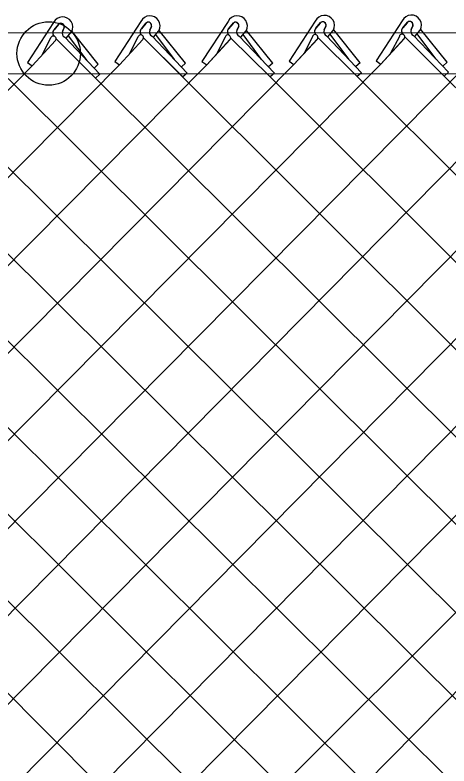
# Model space of a CAD drawing. Extents: x 0 to 2.85, y -0.1 to 1.83.
# Drawn here: x 1.9503 to 1.9903, y 0.8575 to 0.9269 of the extents above; entities that cross this region are included whole.
import ezdxf

# ---------------------------------------------------------------- set-up
doc = ezdxf.new("R2010")
doc.units = 0
doc.layers.add('sb_Chainlink Fence', color=7, linetype='Continuous')
doc.layers.add('sb_Existing Structural Steel', color=7, linetype='Continuous')

msp = doc.modelspace()

# ---------------------------------------------------------------- linework, layer by layer
at = {"layer": 'sb_Chainlink Fence'}
for p, q in [((1.9538112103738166, 0.9262458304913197), (1.951393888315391, 0.9225443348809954)), ((1.953862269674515, 0.9255773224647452), (1.9543046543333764, 0.9261066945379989)), ((1.9542637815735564, 0.9260631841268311), (1.953862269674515, 0.9255773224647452)), ((1.9618732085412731, 0.9263472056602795), (1.9594558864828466, 0.9226457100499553)), ((1.9619242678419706, 0.925678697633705), (1.962366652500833, 0.9262080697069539)), ((1.9623257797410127, 0.9261645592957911), (1.9619242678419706, 0.925678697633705)), ((1.9628493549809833, 0.9258817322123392), (1.962687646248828, 0.9255265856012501)), ((1.9626881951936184, 0.9255391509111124), (1.9628490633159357, 0.9258736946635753)), ((1.9699300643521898, 0.926344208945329), (1.9675127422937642, 0.9226427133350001)), ((1.9699811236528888, 0.9256757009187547), (1.9704235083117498, 0.9262050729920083)), ((1.9703826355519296, 0.9261615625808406), (1.9699811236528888, 0.9256757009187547)), ((1.9709062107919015, 0.9258787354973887), (1.9707445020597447, 0.9255235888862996)), ((1.9707450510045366, 0.9255361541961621), (1.9709059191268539, 0.9258706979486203)), ((1.9779828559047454, 0.9263802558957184), (1.9755655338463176, 0.9226787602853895)), ((1.978033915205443, 0.9257117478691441), (1.9784762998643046, 0.9262411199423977)), ((1.978435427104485, 0.92619760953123), (1.978033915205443, 0.9257117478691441)), ((1.9789590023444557, 0.9259147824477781), (1.9787972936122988, 0.925559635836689)), ((1.9787978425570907, 0.9255722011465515), (1.9789587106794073, 0.9259067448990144)), ((1.9860118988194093, 0.9264165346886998), (1.9835945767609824, 0.9227150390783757)), ((1.9860629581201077, 0.9257480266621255), (1.9865053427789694, 0.9262773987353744)), ((1.9864644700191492, 0.9262338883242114), (1.9860629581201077, 0.9257480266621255)), ((1.9869880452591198, 0.9259510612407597), (1.9868263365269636, 0.9255959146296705)), ((1.9868268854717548, 0.925608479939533), (1.9869877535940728, 0.9259430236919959)), ((1.8888617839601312, 0.9251667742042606), (2.000373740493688, 0.8132954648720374)), ((1.946877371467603, 0.8277541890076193), (2.0446096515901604, 0.925266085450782)), ((1.9547873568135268, 0.9257803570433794), (1.9546256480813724, 0.9254252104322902)), ((1.9546261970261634, 0.9254377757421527), (1.95478706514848, 0.9257723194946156)), ((1.954975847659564, 0.9247921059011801), (1.9554680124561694, 0.9253808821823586)), ((1.9549823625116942, 0.9248010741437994), (1.955470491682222, 0.9253829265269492)), ((1.9554680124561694, 0.9253808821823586), (1.955504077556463, 0.9254491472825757)), ((1.955504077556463, 0.9254491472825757), (1.9555347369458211, 0.9255221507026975)), ((1.9579442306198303, 0.9224023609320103), (1.95551570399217, 0.9254245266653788)), ((1.9630378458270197, 0.9248934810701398), (1.963530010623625, 0.9254822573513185)), ((1.96304436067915, 0.9249024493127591), (1.9635324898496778, 0.9254843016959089)), ((1.9649655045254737, 0.9228304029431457), (1.9632564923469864, 0.925131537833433)), ((1.963530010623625, 0.9254822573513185), (1.9635660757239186, 0.9255505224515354)), ((1.9635660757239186, 0.9255505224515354), (1.963596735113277, 0.9256235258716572)), ((1.966006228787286, 0.9225037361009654), (1.9635777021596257, 0.9255259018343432)), ((1.9710947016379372, 0.9248904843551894), (1.9715868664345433, 0.925479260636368)), ((1.9711012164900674, 0.9248994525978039), (1.9715893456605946, 0.9254813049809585)), ((1.973022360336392, 0.9228274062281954), (1.9713133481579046, 0.9251285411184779)), ((1.9715868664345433, 0.925479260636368), (1.9716229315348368, 0.925547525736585)), ((1.9716229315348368, 0.925547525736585), (1.9716535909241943, 0.9256205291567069)), ((1.9740630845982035, 0.922500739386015), (1.9716345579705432, 0.9255229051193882)), ((1.9791474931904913, 0.9249265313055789), (1.9796396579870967, 0.9255153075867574)), ((1.9791540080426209, 0.924935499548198), (1.97964213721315, 0.9255173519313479)), ((1.981075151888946, 0.9228634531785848), (1.9793661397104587, 0.9251645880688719)), ((1.9796396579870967, 0.9255153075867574), (1.979675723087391, 0.9255835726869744)), ((1.979675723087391, 0.9255835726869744), (1.9797063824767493, 0.9256565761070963)), ((1.9821158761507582, 0.9225367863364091), (1.9796873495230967, 0.9255589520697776)), ((1.9871765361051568, 0.9249628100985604), (1.9876687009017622, 0.9255515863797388)), ((1.9871830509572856, 0.9249717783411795), (1.9876711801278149, 0.9255536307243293)), ((1.98910419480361, 0.9228997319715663), (1.9873951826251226, 0.9252008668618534)), ((1.9876687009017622, 0.9255515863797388), (1.9877047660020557, 0.925619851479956)), ((1.9877047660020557, 0.925619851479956), (1.987735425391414, 0.9256928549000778)), ((1.990144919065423, 0.9225730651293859), (1.9877163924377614, 0.9255952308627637)), ((1.89701218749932, 0.9250773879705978), (2.0081253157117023, 0.8145987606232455)), ((1.9051182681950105, 0.9250323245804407), (2.0161795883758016, 0.8145821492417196)), ((1.9130989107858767, 0.9251126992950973), (2.0242420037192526, 0.8145225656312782)), ((1.9212064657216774, 0.9250661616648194), (2.0322987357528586, 0.8145673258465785)), ((1.9292803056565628, 0.9250533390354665), (2.0403516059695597, 0.8145730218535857)), ((1.9374826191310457, 0.9249120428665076), (2.048380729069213, 0.8145783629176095)), ((1.9518414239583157, 0.9222419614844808), (1.9539990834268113, 0.9245905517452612)), ((1.9518414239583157, 0.9222419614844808), (1.9539853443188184, 0.9245767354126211)), ((1.9535413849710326, 0.9247889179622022), (1.9527377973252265, 0.9232331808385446)), ((1.9540432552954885, 0.9247402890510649), (1.957689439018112, 0.9211163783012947)), ((1.9548402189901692, 0.9248869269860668), (1.95808337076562, 0.9214770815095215)), ((1.9569035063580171, 0.922729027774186), (1.9551944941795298, 0.9250301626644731)), ((1.9599034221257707, 0.9223433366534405), (1.9620610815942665, 0.9246919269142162)), ((1.9599034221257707, 0.9223433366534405), (1.9620473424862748, 0.9246781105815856)), ((1.9616033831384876, 0.924890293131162), (1.960799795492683, 0.923334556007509)), ((1.9621052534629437, 0.9248416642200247), (1.9657514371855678, 0.9212177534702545)), ((1.9629022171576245, 0.9249883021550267), (1.966145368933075, 0.9215784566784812)), ((1.967960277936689, 0.9223403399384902), (1.9701179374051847, 0.9246889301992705)), ((1.967960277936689, 0.9223403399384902), (1.9701041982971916, 0.9246751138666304)), ((1.9696602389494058, 0.9248872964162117), (1.9688566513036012, 0.923331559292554)), ((1.970162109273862, 0.9248386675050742), (1.9738082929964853, 0.921214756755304)), ((1.9709590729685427, 0.9249853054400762), (1.9742022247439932, 0.9215754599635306)), ((1.976013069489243, 0.9223763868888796), (1.9781707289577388, 0.9247249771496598)), ((1.976013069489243, 0.9223763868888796), (1.9781569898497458, 0.92471116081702)), ((1.97771303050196, 0.9249233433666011), (1.9769094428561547, 0.9233676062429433)), ((1.978214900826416, 0.9248747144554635), (1.9818610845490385, 0.9212508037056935)), ((1.9790118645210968, 0.9250213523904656), (1.9822550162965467, 0.92161150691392)), ((1.9840421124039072, 0.922412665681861), (1.9861997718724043, 0.9247612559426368)), ((1.9840421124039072, 0.922412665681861), (1.9861860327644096, 0.9247474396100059)), ((1.9857420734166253, 0.9249596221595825), (1.9849384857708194, 0.9234038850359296)), ((1.9862439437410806, 0.9249109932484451), (1.9898901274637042, 0.921287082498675)), ((1.9870409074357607, 0.9250576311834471), (1.9902840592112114, 0.9216477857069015)), ((1.917454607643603, 0.8144654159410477), (2.0254001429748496, 0.9238010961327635)), ((1.8530147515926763, 0.8144120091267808), (1.9599034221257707, 0.9223433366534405)), ((1.8610676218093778, 0.814417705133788), (1.967960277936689, 0.9223403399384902)), ((1.8690967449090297, 0.8144230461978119), (1.976013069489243, 0.9223763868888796)), ((1.8771502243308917, 0.8144434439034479), (1.9840421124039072, 0.922412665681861)), ((1.8852044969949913, 0.8144268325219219), (1.9920955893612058, 0.9224340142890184)), ((1.8932669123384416, 0.8143672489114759), (1.999919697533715, 0.9224340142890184)), ((1.901323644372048, 0.8144120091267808), (2.008211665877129, 0.9225937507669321)), ((1.909376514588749, 0.814417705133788), (2.0162685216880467, 0.9225907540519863)), ((1.925508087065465, 0.8144858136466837), (2.032399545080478, 0.9226209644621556)), ((1.9509215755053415, 0.823828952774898), (2.048507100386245, 0.9227006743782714)), ((1.951393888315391, 0.9225443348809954), (1.9518414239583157, 0.9222419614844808)), ((1.9579442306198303, 0.9224023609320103), (1.957550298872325, 0.9220416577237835)), ((1.9594558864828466, 0.9226457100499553), (1.9599034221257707, 0.9223433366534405)), ((1.963928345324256, 0.9230297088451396), (2.072550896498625, 0.8145225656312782)), ((1.966006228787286, 0.9225037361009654), (1.9656122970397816, 0.9221430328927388)), ((1.9675127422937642, 0.9226427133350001), (1.967960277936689, 0.9223403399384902)), ((1.9740630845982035, 0.922500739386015), (1.9736691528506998, 0.9221400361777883)), ((1.9755655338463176, 0.9226787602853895), (1.976013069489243, 0.9223763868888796)), ((1.9821158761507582, 0.9225367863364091), (1.9817219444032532, 0.9221760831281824)), ((1.9835945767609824, 0.9227150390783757), (1.9840421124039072, 0.922412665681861)), ((1.990144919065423, 0.9225730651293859), (1.9897509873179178, 0.9222123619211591)), ((1.84495801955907, 0.8143672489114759), (1.9518414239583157, 0.9222419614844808)), ((1.9902840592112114, 0.9216477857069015), (1.9898901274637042, 0.921287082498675)), ((1.949633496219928, 0.9210600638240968), (2.056434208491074, 0.8145987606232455)), ((1.95808337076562, 0.9214770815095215), (1.957689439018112, 0.9211163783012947)), ((1.957689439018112, 0.9211163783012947), (2.0644884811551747, 0.8145821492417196)), ((1.966145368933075, 0.9215784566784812), (1.9657514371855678, 0.9212177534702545)), ((1.9742022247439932, 0.9215754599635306), (1.9738082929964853, 0.921214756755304)), ((1.9738082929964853, 0.921214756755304), (2.0806076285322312, 0.8145673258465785)), ((1.9822550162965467, 0.92161150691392), (1.9818610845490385, 0.9212508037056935)), ((1.9818610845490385, 0.9212508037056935), (2.088660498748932, 0.8145730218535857)), ((1.9898901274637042, 0.921287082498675), (2.096738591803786, 0.8146207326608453))]:
    msp.add_line(p, q, dxfattribs=at)
for centre, radius, start, end in [((1.954651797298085, 0.9258354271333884), 0.0009354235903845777, 331.07013048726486, 153.97678331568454), ((1.9627137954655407, 0.9259368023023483), 0.0009354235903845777, 331.07013048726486, 153.97678331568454), ((1.9707706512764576, 0.9259338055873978), 0.0009354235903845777, 331.07013048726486, 153.97678331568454), ((1.9788234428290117, 0.9259698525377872), 0.0009354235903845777, 331.07013048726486, 153.97678331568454), ((1.9868524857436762, 0.9260061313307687), 0.0009354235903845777, 331.07013048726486, 153.97678331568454), ((1.9544975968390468, 0.9258699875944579), 0.00030330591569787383, 342.81175570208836, 140.43380871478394), ((1.9544986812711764, 0.925871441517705), 0.00030494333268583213, 341.0313574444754, 129.51439849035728), ((1.9625595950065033, 0.9259713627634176), 0.00030330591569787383, 342.81175570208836, 140.43380871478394), ((1.962560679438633, 0.9259728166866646), 0.00030494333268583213, 341.0313574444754, 129.51439849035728), ((1.9706164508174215, 0.9259683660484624), 0.00030330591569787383, 342.81175570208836, 140.43380871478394), ((1.9706175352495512, 0.9259698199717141), 0.00030494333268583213, 341.0313574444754, 129.51439849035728), ((1.9786692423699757, 0.9260044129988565), 0.00030330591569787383, 342.81175570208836, 140.43380871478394), ((1.9786703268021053, 0.9260058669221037), 0.00030494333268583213, 341.0313574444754, 129.51439849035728), ((1.9866982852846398, 0.926040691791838), 0.00030330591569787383, 342.81175570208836, 140.43380871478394), ((1.9866993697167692, 0.9260421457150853), 0.00030494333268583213, 341.0313574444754, 129.51439849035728), ((1.9541231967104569, 0.9252953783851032), 0.0003843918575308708, 140.4986600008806, 233.30225261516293), ((1.9541337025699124, 0.9252958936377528), 0.0003909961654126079, 133.96418530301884, 232.53135776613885), ((1.9550141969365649, 0.9252678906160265), 0.00041880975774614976, 156.78028482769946, 245.4548333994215), ((1.9621851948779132, 0.9253967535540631), 0.0003843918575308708, 140.4986600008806, 233.30225261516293), ((1.9621957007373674, 0.9253972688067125), 0.0003909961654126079, 133.96418530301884, 232.53135776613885), ((1.9630761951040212, 0.9253692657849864), 0.00041880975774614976, 156.78028482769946, 245.4548333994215), ((1.9702420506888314, 0.9253937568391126), 0.0003843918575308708, 140.4986600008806, 233.30225261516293), ((1.970252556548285, 0.9253942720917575), 0.0003909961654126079, 133.96418530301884, 232.53135776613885), ((1.971133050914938, 0.9253662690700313), 0.00041880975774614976, 156.78028482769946, 245.4548333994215), ((1.977965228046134, 0.924880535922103), 0.00025580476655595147, 319.318461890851, 170.3665589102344), ((1.9782948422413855, 0.925429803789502), 0.0003843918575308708, 140.4986600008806, 233.30225261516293), ((1.978305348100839, 0.9254303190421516), 0.0003909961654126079, 133.96418530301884, 232.53135776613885), ((1.9791858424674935, 0.9254023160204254), 0.00041880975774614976, 156.78028482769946, 245.4548333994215), ((1.9859942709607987, 0.9249168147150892), 0.00025580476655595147, 319.318461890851, 170.3665589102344), ((1.9863238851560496, 0.9254660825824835), 0.0003843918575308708, 140.4986600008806, 233.30225261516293), ((1.9863343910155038, 0.9254665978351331), 0.0003909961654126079, 133.96418530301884, 232.53135776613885), ((1.9872148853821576, 0.9254385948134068), 0.00041880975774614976, 156.78028482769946, 245.4548333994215), ((1.9537935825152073, 0.9247461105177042), 0.00025580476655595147, 319.318461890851, 170.3665589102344), ((1.9618555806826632, 0.9248474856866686), 0.00025580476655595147, 319.318461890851, 170.3665589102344), ((1.9699124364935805, 0.9248444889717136), 0.00025580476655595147, 319.318461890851, 170.3665589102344)]:
    msp.add_arc(centre, radius, start, end, dxfattribs=at)
at = {"layer": 'sb_Existing Structural Steel'}
for p, q in [((1.8783968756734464, 0.9252310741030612), (2.4492896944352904, 0.9256339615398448)), ((1.8783743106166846, 0.9214564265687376), (2.449430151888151, 0.9219011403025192))]:
    msp.add_line(p, q, dxfattribs=at)
msp.add_circle((1.9533604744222, 0.9233835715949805), 0.002929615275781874, dxfattribs=at)

doc.saveas('drawing.dxf')
